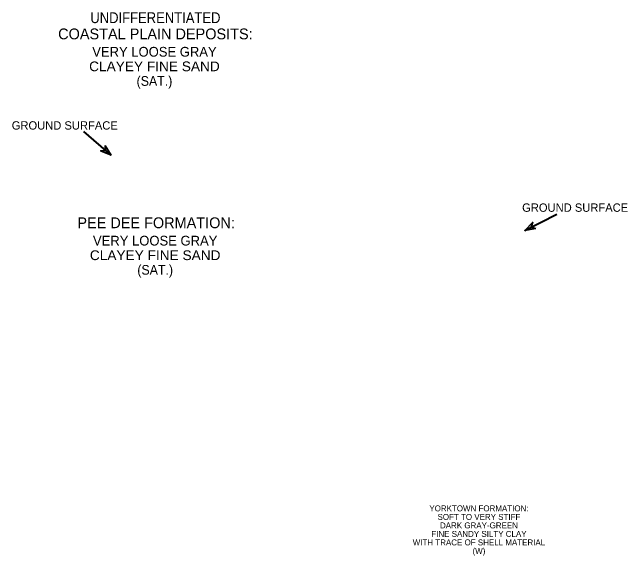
# Model space of a CAD drawing. Extents: x -582 to 653, y -817 to -3.
# Drawn here: x -339.7 to -282.8, y -236.7 to -186.4 of the extents above; entities that cross this region are included whole.
import ezdxf
from ezdxf.enums import TextEntityAlignment as Align

# ---------------------------------------------------------------- set-up
doc = ezdxf.new("R2010")
doc.units = 0
doc.header["$LTSCALE"] = 0.4
doc.layers.add('10', color=7, linetype='Continuous', lineweight=35)
doc.layers.add('27', color=7, linetype='Continuous', lineweight=40)
doc.layers.add('29', color=7, linetype='Continuous')

msp = doc.modelspace()

# ---------------------------------------------------------------- hatches: boundary and pattern name
at = {"layer": '10'}
for points in [[(-331.0999, -198.7472), (-330.5623, -199.6448), (-331.5307, -199.2494), (-331.0643, -199.2136)], [(-291.2739, -206.4525), (-292.3075, -206.6149), (-291.5781, -205.8651), (-291.7197, -206.3111)]]:
    msp.add_hatch(color=256, dxfattribs=at).paths.add_polyline_path(points)

# ---------------------------------------------------------------- linework, layer by layer
for points in [[(-331.0999, -198.7472), (-330.5623, -199.6448), (-331.5307, -199.2494), (-331.0643, -199.2136)], [(-291.2739, -206.4525), (-292.3075, -206.6149), (-291.5781, -205.8651), (-291.7197, -206.3111)]]:
    msp.add_lwpolyline(points, close=True, dxfattribs=at)
at = {"layer": '27'}
for p, q in [((-330.562, -199.6445), (-333.0824, -197.4622)), ((-292.3076, -206.6147), (-289.3396, -205.0962))]:
    msp.add_line(p, q, dxfattribs=at)

# ---------------------------------------------------------------- texts
for s, height, p in [('GROUND SURFACE', 0.7717, (-334.8453, -197.2848)), ('GROUND SURFACE', 0.7717, (-287.6513, -204.8909)), ('YORKTOWN FORMATION:', 0.5512, (-296.5471, -232.6139)), ('SOFT TO VERY STIFF', 0.5512, (-296.5471, -233.4015)), ('DARK GRAY-GREEN', 0.5512, (-296.547, -234.1889)), ('FINE SANDY SILTY CLAY', 0.5512, (-296.5471, -234.9765)), ('WITH TRACE OF SHELL MATERIAL', 0.5512, (-296.547, -235.7639)), ('(W)', 0.5512, (-296.5471, -236.5515))]:
    msp.add_text(s, height=height, dxfattribs=at).set_placement(p, align=Align.CENTER)
at = {"layer": '29'}
for s, height, width, p in [('UNDIFFERENTIATED', 1, 0.9, (-326.4637, -187.4298)), ('CLAYEY FINE SAND', 0.9, 1.05, (-326.552, -191.8831)), ('(SAT.)', 0.9, 0.95, (-326.5519, -193.2331)), ('CLAYEY FINE SAND', 0.9, 1.05, (-326.4852, -209.3622)), ('(SAT.)', 0.9, 0.95, (-326.4851, -210.7122))]:
    msp.add_text(s, height=height, dxfattribs=dict(at, width=width)).set_placement(p, align=Align.CENTER)
for s, height, p in [('COASTAL PLAIN DEPOSITS:', 1, (-326.4637, -188.9298)), ('VERY LOOSE GRAY', 0.9, (-326.552, -190.5331)), ('PEE DEE FORMATION:', 1, (-326.397, -206.409)), ('VERY LOOSE GRAY', 0.9, (-326.4852, -208.0122))]:
    msp.add_text(s, height=height, dxfattribs=at).set_placement(p, align=Align.CENTER)

doc.saveas('drawing.dxf')
